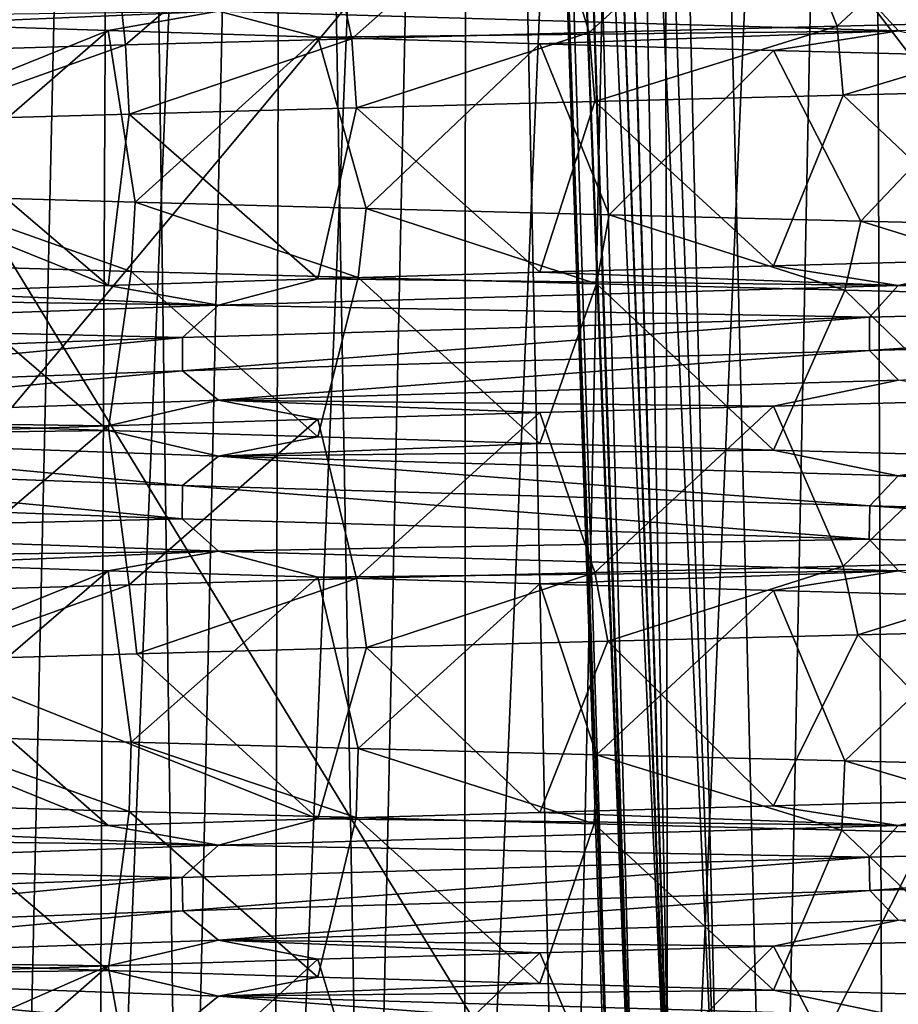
# Model space of a CAD drawing. Header units: millimetres. Extents: x -39 to 39, y -2 to 145.
# Tile 272 of 656: x -9.07 to -5.81, y 28.88 to 32.52. Entities that reach past the tile are written whole.
import ezdxf

# ---------------------------------------------------------------- set-up
doc = ezdxf.new("R2010")
doc.units = ezdxf.units.MM
doc.header["$LTSCALE"] = 65.185185
for name, color, linetype in [('460', 7, 'CONTINUOUS'), ('539', 7, 'CONTINUOUS'), ('555', 7, 'CONTINUOUS'), ('556', 7, 'CONTINUOUS'), ('557', 7, 'CONTINUOUS'), ('564', 7, 'CONTINUOUS'), ('576', 7, 'CONTINUOUS'), ('577', 7, 'CONTINUOUS'), ('628', 7, 'CONTINUOUS'), ('629', 7, 'CONTINUOUS'), ('630', 7, 'CONTINUOUS')]:
    doc.layers.add(name, color=color, linetype=linetype)

msp = doc.modelspace()

# ---------------------------------------------------------------- linework, layer by layer
at = {"layer": '460', "linetype": 'Continuous'}
for points in [[(-6.039, 32.4994, 12.8519), (-6.9574, 32.4762, 12.3788), (-6.937, 32.2203, 12.3902), (-6.039, 32.4994, 12.8519)], [(-6.0168, 32.2435, 12.8623), (-6.039, 32.4994, 12.8519), (-6.937, 32.2203, 12.3902), (-6.0168, 32.2435, 12.8623)], [(-5.0864, 32.5226, 13.2578), (-6.039, 32.4994, 12.8519), (-6.0168, 32.2435, 12.8623), (-5.0864, 32.5226, 13.2578)], [(-5.0631, 32.2668, 13.2667), (-5.0864, 32.5226, 13.2578), (-6.0168, 32.2435, 12.8623), (-5.0631, 32.2668, 13.2667)], [(-7.8375, 32.4531, 11.8412), (-8.6758, 32.43, 11.2415), (-8.6614, 32.174, 11.2526), (-7.8375, 32.4531, 11.8412)], [(-7.8194, 32.1972, 11.8531), (-7.8375, 32.4531, 11.8412), (-8.6614, 32.174, 11.2526), (-7.8194, 32.1972, 11.8531)], [(-6.9574, 32.4762, 12.3788), (-7.8375, 32.4531, 11.8412), (-7.8194, 32.1972, 11.8531), (-6.9574, 32.4762, 12.3788)], [(-6.937, 32.2203, 12.3902), (-6.9574, 32.4762, 12.3788), (-7.8194, 32.1972, 11.8531), (-6.937, 32.2203, 12.3902)], [(-8.6758, 32.43, 11.2415), (-9.4679, 32.4069, 10.583), (-9.4586, 32.1508, 10.5913), (-8.6758, 32.43, 11.2415)], [(-8.6614, 32.174, 11.2526), (-8.6758, 32.43, 11.2415), (-9.4586, 32.1508, 10.5913), (-8.6614, 32.174, 11.2526)], [(-9.4523, 31.6146, -10.5969), (-9.4465, 31.8709, -10.602), (-8.655, 31.5914, -11.2575), (-9.4523, 31.6146, -10.5969)], [(-9.4465, 31.8709, -10.602), (-8.6392, 31.8474, -11.2696), (-8.655, 31.5914, -11.2575), (-9.4465, 31.8709, -10.602)], [(-8.655, 31.5914, -11.2575), (-8.6392, 31.8474, -11.2696), (-7.8129, 31.5683, -11.8574), (-8.655, 31.5914, -11.2575)], [(-8.6392, 31.8474, -11.2696), (-7.7837, 31.8239, -11.8766), (-7.8129, 31.5683, -11.8574), (-8.6392, 31.8474, -11.2696)], [(-7.8129, 31.5683, -11.8574), (-7.7837, 31.8239, -11.8766), (-6.9306, 31.5451, -12.3938), (-7.8129, 31.5683, -11.8574)], [(-7.7837, 31.8239, -11.8766), (-6.8841, 31.8003, -12.4197), (-6.9306, 31.5451, -12.3938), (-7.7837, 31.8239, -11.8766)], [(-6.9306, 31.5451, -12.3938), (-6.8841, 31.8003, -12.4197), (-6.0105, 31.5219, -12.8652), (-6.9306, 31.5451, -12.3938)], [(-6.8841, 31.8003, -12.4197), (-5.9515, 31.7769, -12.8926), (-6.0105, 31.5219, -12.8652), (-6.8841, 31.8003, -12.4197)], [(-6.0105, 31.5219, -12.8652), (-5.9515, 31.7769, -12.8926), (-5.0571, 31.4987, -13.269), (-6.0105, 31.5219, -12.8652)], [(-5.9515, 31.7769, -12.8926), (-4.9914, 31.7535, -13.2938), (-5.0571, 31.4987, -13.269), (-5.9515, 31.7769, -12.8926)], [(-5.0631, 30.5232, 13.2667), (-6.0168, 30.4999, 12.8623), (-5.9626, 30.2449, 12.8875), (-5.0631, 30.5232, 13.2667)], [(-5.0101, 30.268, 13.2868), (-5.0631, 30.5232, 13.2667), (-5.9626, 30.2449, 12.8875), (-5.0101, 30.268, 13.2868)], [(-6.0168, 30.4999, 12.8623), (-6.937, 30.4767, 12.3902), (-6.8886, 30.2216, 12.4172), (-6.0168, 30.4999, 12.8623)], [(-5.9626, 30.2449, 12.8875), (-6.0168, 30.4999, 12.8623), (-6.8886, 30.2216, 12.4172), (-5.9626, 30.2449, 12.8875)], [(-7.8194, 30.4536, 11.8531), (-8.6614, 30.4304, 11.2526), (-8.6341, 30.1748, 11.2735), (-7.8194, 30.4536, 11.8531)], [(-7.7823, 30.1982, 11.8775), (-7.8194, 30.4536, 11.8531), (-8.6341, 30.1748, 11.2735), (-7.7823, 30.1982, 11.8775)], [(-6.937, 30.4767, 12.3902), (-7.8194, 30.4536, 11.8531), (-7.7823, 30.1982, 11.8775), (-6.937, 30.4767, 12.3902)], [(-6.8886, 30.2216, 12.4172), (-6.937, 30.4767, 12.3902), (-7.7823, 30.1982, 11.8775), (-6.8886, 30.2216, 12.4172)], [(-8.6614, 30.4304, 11.2526), (-9.4586, 30.4072, 10.5913), (-9.4397, 30.1513, 10.6081), (-8.6614, 30.4304, 11.2526)], [(-8.6341, 30.1748, 11.2735), (-8.6614, 30.4304, 11.2526), (-9.4397, 30.1513, 10.6081), (-8.6341, 30.1748, 11.2735)], [(-9.458, 29.6148, -10.5918), (-9.4523, 29.871, -10.5969), (-8.6617, 29.5916, -11.2524), (-9.458, 29.6148, -10.5918)], [(-9.4523, 29.871, -10.5969), (-8.655, 29.8478, -11.2575), (-8.6617, 29.5916, -11.2524), (-9.4523, 29.871, -10.5969)], [(-8.6617, 29.5916, -11.2524), (-8.655, 29.8478, -11.2575), (-7.8207, 29.5685, -11.8523), (-8.6617, 29.5916, -11.2524)], [(-8.655, 29.8478, -11.2575), (-7.8129, 29.8247, -11.8574), (-7.8207, 29.5685, -11.8523), (-8.655, 29.8478, -11.2575)], [(-7.8207, 29.5685, -11.8523), (-7.8129, 29.8247, -11.8574), (-6.9397, 29.5453, -12.3887), (-7.8207, 29.5685, -11.8523)], [(-7.8129, 29.8247, -11.8574), (-6.9306, 29.8015, -12.3938), (-6.9397, 29.5453, -12.3887), (-7.8129, 29.8247, -11.8574)], [(-6.9397, 29.5453, -12.3887), (-6.9306, 29.8015, -12.3938), (-6.0215, 29.5222, -12.8601), (-6.9397, 29.5453, -12.3887)], [(-6.9306, 29.8015, -12.3938), (-6.0105, 29.7783, -12.8652), (-6.0215, 29.5222, -12.8601), (-6.9306, 29.8015, -12.3938)], [(-6.0215, 29.5222, -12.8601), (-6.0105, 29.7783, -12.8652), (-5.0709, 29.499, -13.2637), (-6.0215, 29.5222, -12.8601)], [(-6.0105, 29.7783, -12.8652), (-5.0571, 29.7551, -13.269), (-5.0709, 29.499, -13.2637), (-6.0105, 29.7783, -12.8652)]]:
    msp.add_3dface(points, dxfattribs=at)
at = {"layer": '539', "linetype": 'Continuous'}
for points in [[(-5.806, 39.7155, -0.3316), (-5.8155, 39.7155), (-5.4321, 29, -0.3152), (-5.806, 39.7155, -0.3316)], [(-5.8155, 39.7155), (-5.806, 39.7155, 0.3316), (-5.4412, 29), (-5.8155, 39.7155)], [(-5.8155, 39.7155), (-5.4412, 29), (-5.4321, 29, -0.3152), (-5.8155, 39.7155)]]:
    msp.add_3dface(points, dxfattribs=at)
at = {"layer": '555', "linetype": 'Continuous'}
for points in [[(-2.6711, 35.5562, -2.6711), (-2.4067, 27.9826, -2.4067), (-6.6061, 33.4908, -2.599), (-2.6711, 35.5562, -2.6711)], [(-2.4067, 27.9826, -2.4067), (-6.4738, 27.9826, -2.4067), (-6.6061, 33.4908, -2.599), (-2.4067, 27.9826, -2.4067)]]:
    msp.add_3dface(points, dxfattribs=at)
at = {"layer": '556', "linetype": 'Continuous'}
for points in [[(-7.2602, 39.0726, -0.701), (-7.2166, 39.0726, -1.0592), (-6.8711, 27.9826, -0.7002), (-7.2602, 39.0726, -0.701)], [(-7.2602, 39.0726, -0.701), (-6.8711, 27.9826, -0.7002), (-7.0698, 33.5151, -0.6525), (-7.2602, 39.0726, -0.701)], [(-7.2166, 39.0726, 1.0592), (-7.2602, 39.0726, 0.701), (-6.8712, 27.9826, 0.6992), (-7.2166, 39.0726, 1.0592)], [(-6.8712, 27.9826, 0.6992), (-7.2602, 39.0726, 0.701), (-7.0698, 33.5151, 0.6525), (-6.8712, 27.9826, 0.6992)], [(-7.2166, 39.0726, -1.0592), (-7.1554, 39.0726, -1.4148), (-6.7914, 27.9826, -1.2563), (-7.2166, 39.0726, -1.0592)], [(-6.8711, 27.9826, -0.7002), (-7.2166, 39.0726, -1.0592), (-6.7914, 27.9826, -1.2563), (-6.8711, 27.9826, -0.7002)], [(-7.1554, 39.0726, 1.4148), (-7.2166, 39.0726, 1.0592), (-6.7874, 27.9826, 1.278), (-7.1554, 39.0726, 1.4148)], [(-6.7874, 27.9826, 1.278), (-7.2166, 39.0726, 1.0592), (-6.791, 27.9826, 1.2588), (-6.7874, 27.9826, 1.278)], [(-6.791, 27.9826, 1.2588), (-7.2166, 39.0726, 1.0592), (-6.8712, 27.9826, 0.6992), (-6.791, 27.9826, 1.2588)], [(-7.1554, 39.0726, -1.4148), (-7.0767, 39.0726, -1.7669), (-6.7872, 27.9826, -1.2792), (-7.1554, 39.0726, -1.4148)], [(-6.7914, 27.9826, -1.2563), (-7.1554, 39.0726, -1.4148), (-6.7872, 27.9826, -1.2792), (-6.7914, 27.9826, -1.2563)], [(-7.0767, 39.0726, 1.7669), (-7.1554, 39.0726, 1.4148), (-6.6514, 27.9826, 1.8604), (-7.0767, 39.0726, 1.7669)], [(-6.6514, 27.9826, 1.8604), (-7.1554, 39.0726, 1.4148), (-6.7874, 27.9826, 1.278), (-6.6514, 27.9826, 1.8604)], [(-7.0767, 39.0726, -1.7669), (-6.9806, 39.0726, -2.1147), (-6.6542, 27.9826, -1.8503), (-7.0767, 39.0726, -1.7669)], [(-6.7872, 27.9826, -1.2792), (-7.0767, 39.0726, -1.7669), (-6.6542, 27.9826, -1.8503), (-6.7872, 27.9826, -1.2792)], [(-6.9806, 39.0726, 2.1147), (-7.0767, 39.0726, 1.7669), (-6.6514, 27.9826, 1.8604), (-6.9806, 39.0726, 2.1147)], [(-6.9806, 39.0726, -2.1147), (-6.8675, 39.0726, -2.4573), (-6.6542, 27.9826, -1.8503), (-6.9806, 39.0726, -2.1147)], [(-6.8675, 39.0726, 2.4573), (-6.9806, 39.0726, 2.1147), (-6.4738, 27.9826, 2.4067), (-6.8675, 39.0726, 2.4573)], [(-6.4738, 27.9826, 2.4067), (-6.9806, 39.0726, 2.1147), (-6.6514, 27.9826, 1.8604), (-6.4738, 27.9826, 2.4067)], [(-6.8675, 39.0726, -2.4573), (-6.4738, 27.9826, -2.4067), (-6.6542, 27.9826, -1.8503), (-6.8675, 39.0726, -2.4573)], [(-6.4738, 27.9826, -2.4067), (-6.8675, 39.0726, -2.4573), (-6.6061, 33.4908, -2.599), (-6.4738, 27.9826, -2.4067)], [(-6.8675, 39.0726, 2.4573), (-6.4738, 27.9826, 2.4067), (-6.6061, 33.4908, 2.599), (-6.8675, 39.0726, 2.4573)], [(-7.0698, 33.5151, -0.6525), (-6.8711, 27.9826, -0.7002), (-6.8806, 27.9956, -0.6043), (-7.0698, 33.5151, -0.6525)], [(-6.8806, 27.9956, 0.6043), (-6.8712, 27.9826, 0.6992), (-7.0698, 33.5151, 0.6525), (-6.8806, 27.9956, 0.6043)]]:
    msp.add_3dface(points, dxfattribs=at)
at = {"layer": '557', "linetype": 'Continuous'}
for points in [[(-6.4738, 27.9826, 2.4067), (-2.6711, 35.5562, 2.6711), (-6.6061, 33.4908, 2.599), (-6.4738, 27.9826, 2.4067)], [(-2.6711, 35.5562, 2.6711), (-6.4738, 27.9826, 2.4067), (-2.4067, 27.9826, 2.4067), (-2.6711, 35.5562, 2.6711)]]:
    msp.add_3dface(points, dxfattribs=at)
at = {"layer": '564', "linetype": 'Continuous'}
for points in [[(-9.0866, 26, 7.419), (-9.3779, 26, 7.0471), (-8.7018, 43.2089, 7.4114), (-9.0866, 26, 7.419)], [(-8.7018, 43.2089, 7.4114), (-9.3779, 26, 7.0471), (-9.2679, 43.2089, 6.6899), (-8.7018, 43.2089, 7.4114)], [(-9.2679, 43.2089, -6.6899), (-9.0866, 26, -7.419), (-8.7018, 43.2089, -7.4114), (-9.2679, 43.2089, -6.6899)], [(-8.7805, 26, 7.7788), (-9.0866, 26, 7.419), (-8.7018, 43.2089, 7.4114), (-8.7805, 26, 7.7788)], [(-9.0866, 26, -7.419), (-8.7805, 26, -7.7788), (-8.7018, 43.2089, -7.4114), (-9.0866, 26, -7.419)], [(-8.4601, 26, 8.1261), (-8.7805, 26, 7.7788), (-8.0824, 43.2089, 8.0824), (-8.4601, 26, 8.1261)], [(-8.0824, 43.2089, 8.0824), (-8.7805, 26, 7.7788), (-8.7018, 43.2089, 7.4114), (-8.0824, 43.2089, 8.0824)], [(-8.7805, 26, -7.7788), (-8.4601, 26, -8.1261), (-8.7018, 43.2089, -7.4114), (-8.7805, 26, -7.7788)], [(-8.7018, 43.2089, -7.4114), (-8.4601, 26, -8.1261), (-8.0824, 43.2089, -8.0824), (-8.7018, 43.2089, -7.4114)], [(-8.1261, 26, 8.4601), (-8.4601, 26, 8.1261), (-8.0824, 43.2089, 8.0824), (-8.1261, 26, 8.4601)], [(-8.4601, 26, -8.1261), (-8.1261, 26, -8.4601), (-8.0824, 43.2089, -8.0824), (-8.4601, 26, -8.1261)], [(-7.7788, 26, 8.7805), (-8.1261, 26, 8.4601), (-7.4114, 43.2089, 8.7018), (-7.7788, 26, 8.7805)], [(-7.4114, 43.2089, 8.7018), (-8.1261, 26, 8.4601), (-8.0824, 43.2089, 8.0824), (-7.4114, 43.2089, 8.7018)], [(-8.1261, 26, -8.4601), (-7.7788, 26, -8.7805), (-8.0824, 43.2089, -8.0824), (-8.1261, 26, -8.4601)], [(-8.0824, 43.2089, -8.0824), (-7.7788, 26, -8.7805), (-7.4114, 43.2089, -8.7018), (-8.0824, 43.2089, -8.0824)], [(-7.419, 26, 9.0866), (-7.7788, 26, 8.7805), (-7.4114, 43.2089, 8.7018), (-7.419, 26, 9.0866)], [(-7.7788, 26, -8.7805), (-7.419, 26, -9.0866), (-7.4114, 43.2089, -8.7018), (-7.7788, 26, -8.7805)], [(-7.0471, 26, 9.3779), (-7.419, 26, 9.0866), (-6.6899, 43.2089, 9.2679), (-7.0471, 26, 9.3779)], [(-6.6899, 43.2089, 9.2679), (-7.419, 26, 9.0866), (-7.4114, 43.2089, 8.7018), (-6.6899, 43.2089, 9.2679)], [(-7.419, 26, -9.0866), (-7.0471, 26, -9.3779), (-7.4114, 43.2089, -8.7018), (-7.419, 26, -9.0866)], [(-7.4114, 43.2089, -8.7018), (-7.0471, 26, -9.3779), (-6.6899, 43.2089, -9.2679), (-7.4114, 43.2089, -8.7018)], [(-6.6637, 26, 9.6541), (-7.0471, 26, 9.3779), (-6.6899, 43.2089, 9.2679), (-6.6637, 26, 9.6541)], [(-7.0471, 26, -9.3779), (-6.6637, 26, -9.6541), (-6.6899, 43.2089, -9.2679), (-7.0471, 26, -9.3779)], [(-5.9253, 43.2089, 9.7745), (-6.6637, 26, 9.6541), (-6.6899, 43.2089, 9.2679), (-5.9253, 43.2089, 9.7745)], [(-6.6637, 26, -9.6541), (-6.2696, 26, -9.9146), (-6.6899, 43.2089, -9.2679), (-6.6637, 26, -9.6541)], [(-6.6899, 43.2089, -9.2679), (-6.2696, 26, -9.9146), (-5.9253, 43.2089, -9.7745), (-6.6899, 43.2089, -9.2679)], [(-6.2696, 26, 9.9146), (-6.6637, 26, 9.6541), (-5.9253, 43.2089, 9.7745), (-6.2696, 26, 9.9146)], [(-5.8653, 26, 10.159), (-6.2696, 26, 9.9146), (-5.9253, 43.2089, 9.7745), (-5.8653, 26, 10.159)], [(-6.2696, 26, -9.9146), (-5.8653, 26, -10.159), (-5.9253, 43.2089, -9.7745), (-6.2696, 26, -9.9146)], [(-5.1256, 43.2089, 10.2165), (-5.8653, 26, 10.159), (-5.9253, 43.2089, 9.7745), (-5.1256, 43.2089, 10.2165)], [(-5.8653, 26, -10.159), (-5.4515, 26, -10.3869), (-5.9253, 43.2089, -9.7745), (-5.8653, 26, -10.159)], [(-5.9253, 43.2089, -9.7745), (-5.4515, 26, -10.3869), (-5.1256, 43.2089, -10.2165), (-5.9253, 43.2089, -9.7745)], [(-5.4515, 26, 10.3869), (-5.8653, 26, 10.159), (-5.1256, 43.2089, 10.2165), (-5.4515, 26, 10.3869)]]:
    msp.add_3dface(points, dxfattribs=at)
at = {"layer": '576', "linetype": 'Continuous'}
for points in [[(-11.543, 35.6288, 0.6709), (-11.6801, 27.9956, 0.6043), (-7.0698, 33.5151, 0.6525), (-11.543, 35.6288, 0.6709)], [(-11.6801, 27.9956, 0.6043), (-6.8806, 27.9956, 0.6043), (-7.0698, 33.5151, 0.6525), (-11.6801, 27.9956, 0.6043)]]:
    msp.add_3dface(points, dxfattribs=at)
at = {"layer": '577', "linetype": 'Continuous'}
for points in [[(-11.6801, 27.9956, -0.6043), (-11.543, 35.6288, -0.6709), (-6.8806, 27.9956, -0.6043), (-11.6801, 27.9956, -0.6043)], [(-11.543, 35.6288, -0.6709), (-7.0698, 33.5151, -0.6525), (-6.8806, 27.9956, -0.6043), (-11.543, 35.6288, -0.6709)]]:
    msp.add_3dface(points, dxfattribs=at)
at = {"layer": '628', "linetype": 'Continuous'}
for points in [[(-6.0168, 32.2435, 12.8623), (-6.937, 32.2203, 12.3902), (-6.2749, 31.6123, 11.5449), (-6.0168, 32.2435, 12.8623)], [(-5.3731, 31.6367, 11.9912), (-6.0168, 32.2435, 12.8623), (-6.2749, 31.6123, 11.5449), (-5.3731, 31.6367, 11.9912)], [(-5.0631, 32.2668, 13.2667), (-6.0168, 32.2435, 12.8623), (-5.3731, 31.6367, 11.9912), (-5.0631, 32.2668, 13.2667)], [(-7.8194, 32.1972, 11.8531), (-8.6614, 32.174, 11.2526), (-7.963, 31.5636, 10.4523), (-7.8194, 32.1972, 11.8531)], [(-7.1399, 31.588, 11.0309), (-7.8194, 32.1972, 11.8531), (-7.963, 31.5636, 10.4523), (-7.1399, 31.588, 11.0309)], [(-6.937, 32.2203, 12.3902), (-7.8194, 32.1972, 11.8531), (-7.1399, 31.588, 11.0309), (-6.937, 32.2203, 12.3902)], [(-6.2749, 31.6123, 11.5449), (-6.937, 32.2203, 12.3902), (-7.1399, 31.588, 11.0309), (-6.2749, 31.6123, 11.5449)], [(-8.6614, 32.174, 11.2526), (-9.4586, 32.1508, 10.5913), (-8.7395, 31.5392, 9.8123), (-8.6614, 32.174, 11.2526)], [(-7.963, 31.5636, 10.4523), (-8.6614, 32.174, 11.2526), (-8.7395, 31.5392, 9.8123), (-7.963, 31.5636, 10.4523)], [(-9.4586, 32.1508, 10.5913), (-10.2046, 32.1276, 9.8745), (-8.7395, 31.5392, 9.8123), (-9.4586, 32.1508, 10.5913)], [(-8.7395, 31.5392, 9.8123), (-10.2046, 32.1276, 9.8745), (-9.4647, 31.5148, 9.1148), (-8.7395, 31.5392, 9.8123)], [(-9.4647, 31.0268, -9.1148), (-9.4523, 31.6146, -10.5969), (-8.7395, 31.0024, -9.8123), (-9.4647, 31.0268, -9.1148)], [(-9.4523, 31.6146, -10.5969), (-8.655, 31.5914, -11.2575), (-8.7395, 31.0024, -9.8123), (-9.4523, 31.6146, -10.5969)], [(-8.7395, 31.0024, -9.8123), (-8.655, 31.5914, -11.2575), (-7.963, 30.978, -10.4523), (-8.7395, 31.0024, -9.8123)], [(-8.655, 31.5914, -11.2575), (-7.8129, 31.5683, -11.8574), (-7.963, 30.978, -10.4523), (-8.655, 31.5914, -11.2575)], [(-7.963, 30.978, -10.4523), (-7.8129, 31.5683, -11.8574), (-7.1399, 30.9537, -11.0309), (-7.963, 30.978, -10.4523)], [(-7.8129, 31.5683, -11.8574), (-6.9306, 31.5451, -12.3938), (-7.1399, 30.9537, -11.0309), (-7.8129, 31.5683, -11.8574)], [(-7.1399, 30.9537, -11.0309), (-6.9306, 31.5451, -12.3938), (-6.2749, 30.9293, -11.5449), (-7.1399, 30.9537, -11.0309)], [(-6.9306, 31.5451, -12.3938), (-6.0105, 31.5219, -12.8652), (-6.2749, 30.9293, -11.5449), (-6.9306, 31.5451, -12.3938)], [(-6.2749, 30.9293, -11.5449), (-6.0105, 31.5219, -12.8652), (-5.3731, 30.9049, -11.9912), (-6.2749, 30.9293, -11.5449)], [(-6.0105, 31.5219, -12.8652), (-5.0571, 31.4987, -13.269), (-5.3731, 30.9049, -11.9912), (-6.0105, 31.5219, -12.8652)], [(-5.0101, 30.268, 13.2868), (-5.9626, 30.2449, 12.8875), (-5.3731, 29.6367, 11.9912), (-5.0101, 30.268, 13.2868)], [(-5.9626, 30.2449, 12.8875), (-6.8886, 30.2216, 12.4172), (-6.2749, 29.6123, 11.5449), (-5.9626, 30.2449, 12.8875)], [(-5.3731, 29.6367, 11.9912), (-5.9626, 30.2449, 12.8875), (-6.2749, 29.6123, 11.5449), (-5.3731, 29.6367, 11.9912)], [(-7.7823, 30.1982, 11.8775), (-8.6341, 30.1748, 11.2735), (-7.963, 29.5636, 10.4523), (-7.7823, 30.1982, 11.8775)], [(-7.1399, 29.588, 11.0309), (-7.7823, 30.1982, 11.8775), (-7.963, 29.5636, 10.4523), (-7.1399, 29.588, 11.0309)], [(-6.8886, 30.2216, 12.4172), (-7.7823, 30.1982, 11.8775), (-7.1399, 29.588, 11.0309), (-6.8886, 30.2216, 12.4172)], [(-6.2749, 29.6123, 11.5449), (-6.8886, 30.2216, 12.4172), (-7.1399, 29.588, 11.0309), (-6.2749, 29.6123, 11.5449)], [(-8.6341, 30.1748, 11.2735), (-9.4397, 30.1513, 10.6081), (-7.963, 29.5636, 10.4523), (-8.6341, 30.1748, 11.2735)], [(-9.4397, 30.1513, 10.6081), (-10.1912, 30.128, 9.8883), (-8.7395, 29.5392, 9.8123), (-9.4397, 30.1513, 10.6081)], [(-8.7395, 29.5392, 9.8123), (-10.1912, 30.128, 9.8883), (-9.4647, 29.5148, 9.1148), (-8.7395, 29.5392, 9.8123)], [(-7.963, 29.5636, 10.4523), (-9.4397, 30.1513, 10.6081), (-8.7395, 29.5392, 9.8123), (-7.963, 29.5636, 10.4523)], [(-9.4647, 29.0268, -9.1148), (-9.458, 29.6148, -10.5918), (-8.7395, 29.0024, -9.8123), (-9.4647, 29.0268, -9.1148)], [(-9.458, 29.6148, -10.5918), (-8.6617, 29.5916, -11.2524), (-8.7395, 29.0024, -9.8123), (-9.458, 29.6148, -10.5918)], [(-8.7395, 29.0024, -9.8123), (-8.6617, 29.5916, -11.2524), (-7.963, 28.978, -10.4523), (-8.7395, 29.0024, -9.8123)], [(-8.6617, 29.5916, -11.2524), (-7.8207, 29.5685, -11.8523), (-7.963, 28.978, -10.4523), (-8.6617, 29.5916, -11.2524)], [(-7.963, 28.978, -10.4523), (-7.8207, 29.5685, -11.8523), (-7.1399, 28.9537, -11.0309), (-7.963, 28.978, -10.4523)], [(-7.8207, 29.5685, -11.8523), (-6.9397, 29.5453, -12.3887), (-7.1399, 28.9537, -11.0309), (-7.8207, 29.5685, -11.8523)], [(-7.1399, 28.9537, -11.0309), (-6.9397, 29.5453, -12.3887), (-6.2749, 28.9293, -11.5449), (-7.1399, 28.9537, -11.0309)], [(-6.9397, 29.5453, -12.3887), (-6.0215, 29.5222, -12.8601), (-6.2749, 28.9293, -11.5449), (-6.9397, 29.5453, -12.3887)], [(-6.2749, 28.9293, -11.5449), (-6.0215, 29.5222, -12.8601), (-5.3731, 28.9049, -11.9912), (-6.2749, 28.9293, -11.5449)], [(-6.0215, 29.5222, -12.8601), (-5.0709, 29.499, -13.2637), (-5.3731, 28.9049, -11.9912), (-6.0215, 29.5222, -12.8601)]]:
    msp.add_3dface(points, dxfattribs=at)
at = {"layer": '629', "linetype": 'Continuous'}
for points in [[(-5.812, 32.482, -11.6824), (-8.3305, 32.5555, -10.0429), (-5.9185, 32.5994, -11.5712), (-5.812, 32.482, -11.6824)], [(-3.0437, 32.5242, -12.6355), (-5.812, 32.482, -11.6824), (-5.9185, 32.5994, -11.5712), (-3.0437, 32.5242, -12.6355)], [(-10.1344, 32.5316, -8.3639), (-8.3305, 32.5555, -10.0429), (-9.4647, 32.5072, -9.1148), (-10.1344, 32.5316, -8.3639)], [(-9.4647, 32.5072, -9.1148), (-8.3305, 32.5555, -10.0429), (-8.7395, 32.4828, -9.8123), (-9.4647, 32.5072, -9.1148)], [(-8.7395, 32.4828, -9.8123), (-8.3305, 32.5555, -10.0429), (-7.963, 32.4584, -10.4523), (-8.7395, 32.4828, -9.8123)], [(-8.3305, 32.5555, -10.0429), (-5.812, 32.482, -11.6824), (-7.963, 32.4584, -10.4523), (-8.3305, 32.5555, -10.0429)], [(-7.963, 32.4584, -10.4523), (-5.812, 32.482, -11.6824), (-7.1399, 32.434, -11.0309), (-7.963, 32.4584, -10.4523)], [(-7.1399, 32.434, -11.0309), (-5.812, 32.482, -11.6824), (-6.2749, 32.4097, -11.5449), (-7.1399, 32.434, -11.0309)], [(-6.2749, 32.4097, -11.5449), (-5.812, 32.482, -11.6824), (-5.3731, 32.3853, -11.9912), (-6.2749, 32.4097, -11.5449)], [(-5.3731, 31.6367, 11.9912), (-6.2749, 31.6123, 11.5449), (-5.8124, 31.5396, 11.6819), (-5.3731, 31.6367, 11.9912)], [(-2.9854, 31.6131, 12.7019), (-5.3731, 31.6367, 11.9912), (-5.8124, 31.5396, 11.6819), (-2.9854, 31.6131, 12.7019)], [(-7.1399, 31.588, 11.0309), (-7.963, 31.5636, 10.4523), (-5.8124, 31.5396, 11.6819), (-7.1399, 31.588, 11.0309)], [(-6.2749, 31.6123, 11.5449), (-7.1399, 31.588, 11.0309), (-5.8124, 31.5396, 11.6819), (-6.2749, 31.6123, 11.5449)], [(-2.9854, 31.6131, 12.7019), (-5.8124, 31.5396, 11.6819), (-3.0445, 31.4974, 12.6353), (-2.9854, 31.6131, 12.7019)], [(-7.963, 31.5636, 10.4523), (-8.7395, 31.5392, 9.8123), (-8.331, 31.4662, 10.0421), (-7.963, 31.5636, 10.4523)], [(-5.8124, 31.5396, 11.6819), (-7.963, 31.5636, 10.4523), (-8.331, 31.4662, 10.0421), (-5.8124, 31.5396, 11.6819)], [(-9.4647, 31.5148, 9.1148), (-10.1344, 31.4904, 8.3639), (-8.331, 31.4662, 10.0421), (-9.4647, 31.5148, 9.1148)], [(-8.7395, 31.5392, 9.8123), (-9.4647, 31.5148, 9.1148), (-8.331, 31.4662, 10.0421), (-8.7395, 31.5392, 9.8123)], [(-5.8124, 31.5396, 11.6819), (-8.331, 31.4662, 10.0421), (-5.9192, 31.4222, 11.5707), (-5.8124, 31.5396, 11.6819)], [(-3.0445, 31.4974, 12.6353), (-5.8124, 31.5396, 11.6819), (-5.9192, 31.4222, 11.5707), (-3.0445, 31.4974, 12.6353)], [(-8.331, 31.4662, 10.0421), (-10.1344, 31.4904, 8.3639), (-10.4077, 31.3927, 7.8696), (-8.331, 31.4662, 10.0421)], [(-3.0445, 31.4974, 12.6353), (-5.9192, 31.4222, 11.5707), (-5.9187, 31.2984, 11.5711), (-3.0445, 31.4974, 12.6353)], [(-3.0437, 31.3737, 12.6355), (-3.0445, 31.4974, 12.6353), (-5.9187, 31.2984, 11.5711), (-3.0437, 31.3737, 12.6355)], [(-8.331, 31.4662, 10.0421), (-10.4077, 31.3927, 7.8696), (-8.4647, 31.3469, 9.8624), (-8.331, 31.4662, 10.0421)], [(-5.9192, 31.4222, 11.5707), (-8.331, 31.4662, 10.0421), (-8.4647, 31.3469, 9.8624), (-5.9192, 31.4222, 11.5707)], [(-5.9192, 31.4222, 11.5707), (-8.4647, 31.3469, 9.8624), (-8.4643, 31.2232, 9.8629), (-5.9192, 31.4222, 11.5707)], [(-5.9187, 31.2984, 11.5711), (-5.9192, 31.4222, 11.5707), (-8.4643, 31.2232, 9.8629), (-5.9187, 31.2984, 11.5711)], [(-8.4647, 31.3469, 9.8624), (-10.4077, 31.3927, 7.8696), (-10.5392, 31.2717, 7.6055), (-8.4647, 31.3469, 9.8624)], [(-3.0437, 31.3737, 12.6355), (-5.9187, 31.2984, 11.5711), (-5.8119, 31.1881, 11.6824), (-3.0437, 31.3737, 12.6355)], [(-8.4647, 31.3469, 9.8624), (-10.5392, 31.2717, 7.6055), (-10.539, 31.1479, 7.6059), (-8.4647, 31.3469, 9.8624)], [(-8.4643, 31.2232, 9.8629), (-8.4647, 31.3469, 9.8624), (-10.539, 31.1479, 7.6059), (-8.4643, 31.2232, 9.8629)], [(-5.9187, 31.2984, 11.5711), (-8.4643, 31.2232, 9.8629), (-8.3304, 31.1147, 10.043), (-5.9187, 31.2984, 11.5711)], [(-5.8119, 31.1881, 11.6824), (-5.9187, 31.2984, 11.5711), (-8.3304, 31.1147, 10.043), (-5.8119, 31.1881, 11.6824)], [(-8.4643, 31.2232, 9.8629), (-10.539, 31.1479, 7.6059), (-10.4071, 31.0412, 7.8708), (-8.4643, 31.2232, 9.8629)], [(-8.3304, 31.1147, 10.043), (-8.4643, 31.2232, 9.8629), (-10.4071, 31.0412, 7.8708), (-8.3304, 31.1147, 10.043)], [(-5.8119, 31.1881, 11.6824), (-8.3304, 31.1147, 10.043), (-6.2749, 31.0927, 11.5449), (-5.8119, 31.1881, 11.6824)], [(-5.3731, 31.1171, 11.9912), (-5.8119, 31.1881, 11.6824), (-6.2749, 31.0927, 11.5449), (-5.3731, 31.1171, 11.9912)], [(-8.3304, 31.1147, 10.043), (-10.4071, 31.0412, 7.8708), (-8.7395, 31.0196, 9.8123), (-8.3304, 31.1147, 10.043)], [(-7.963, 31.044, 10.4523), (-8.3304, 31.1147, 10.043), (-8.7395, 31.0196, 9.8123), (-7.963, 31.044, 10.4523)], [(-6.2749, 31.0927, 11.5449), (-8.3304, 31.1147, 10.043), (-7.1399, 31.0683, 11.0309), (-6.2749, 31.0927, 11.5449)], [(-7.1399, 31.0683, 11.0309), (-8.3304, 31.1147, 10.043), (-7.963, 31.044, 10.4523), (-7.1399, 31.0683, 11.0309)], [(-8.7395, 31.0196, 9.8123), (-10.4071, 31.0412, 7.8708), (-9.4647, 30.9952, 9.1148), (-8.7395, 31.0196, 9.8123)], [(-9.4647, 31.0268, -9.1148), (-8.7395, 31.0024, -9.8123), (-10.4078, 30.9805, -7.8695), (-9.4647, 31.0268, -9.1148)], [(-8.7395, 31.0024, -9.8123), (-8.3311, 30.9071, -10.0421), (-10.4078, 30.9805, -7.8695), (-8.7395, 31.0024, -9.8123)], [(-8.7395, 31.0024, -9.8123), (-7.963, 30.978, -10.4523), (-8.3311, 30.9071, -10.0421), (-8.7395, 31.0024, -9.8123)], [(-8.4638, 30.7984, -9.8632), (-10.5386, 30.8737, -7.6063), (-10.4078, 30.9805, -7.8695), (-8.4638, 30.7984, -9.8632)], [(-8.3311, 30.9071, -10.0421), (-8.4638, 30.7984, -9.8632), (-10.4078, 30.9805, -7.8695), (-8.3311, 30.9071, -10.0421)], [(-7.963, 30.978, -10.4523), (-7.1399, 30.9537, -11.0309), (-8.3311, 30.9071, -10.0421), (-7.963, 30.978, -10.4523)], [(-7.1399, 30.9537, -11.0309), (-6.2749, 30.9293, -11.5449), (-8.3311, 30.9071, -10.0421), (-7.1399, 30.9537, -11.0309)], [(-6.2749, 30.9293, -11.5449), (-5.8125, 30.8336, -11.6819), (-8.3311, 30.9071, -10.0421), (-6.2749, 30.9293, -11.5449)], [(-6.2749, 30.9293, -11.5449), (-5.3731, 30.9049, -11.9912), (-5.8125, 30.8336, -11.6819), (-6.2749, 30.9293, -11.5449)], [(-5.9181, 30.7232, -11.5713), (-8.4638, 30.7984, -9.8632), (-8.3311, 30.9071, -10.0421), (-5.9181, 30.7232, -11.5713)], [(-5.8125, 30.8336, -11.6819), (-5.9181, 30.7232, -11.5713), (-8.3311, 30.9071, -10.0421), (-5.8125, 30.8336, -11.6819)], [(-5.3731, 30.9049, -11.9912), (-4.4398, 30.8805, -12.3672), (-5.8125, 30.8336, -11.6819), (-5.3731, 30.9049, -11.9912)], [(-8.4654, 30.6747, -9.862), (-10.5398, 30.75, -7.6048), (-10.5386, 30.8737, -7.6063), (-8.4654, 30.6747, -9.862)], [(-8.4638, 30.7984, -9.8632), (-8.4654, 30.6747, -9.862), (-10.5386, 30.8737, -7.6063), (-8.4638, 30.7984, -9.8632)], [(-4.4398, 30.8805, -12.3672), (-3.4805, 30.8561, -12.6707), (-5.8125, 30.8336, -11.6819), (-4.4398, 30.8805, -12.3672)], [(-3.4805, 30.8561, -12.6707), (-2.9854, 30.7601, -12.7019), (-5.8125, 30.8336, -11.6819), (-3.4805, 30.8561, -12.6707)], [(-3.0431, 30.6479, -12.6356), (-5.9181, 30.7232, -11.5713), (-5.8125, 30.8336, -11.6819), (-3.0431, 30.6479, -12.6356)], [(-2.9854, 30.7601, -12.7019), (-3.0431, 30.6479, -12.6356), (-5.8125, 30.8336, -11.6819), (-2.9854, 30.7601, -12.7019)], [(-5.92, 30.5995, -11.5704), (-8.4654, 30.6747, -9.862), (-8.4638, 30.7984, -9.8632), (-5.92, 30.5995, -11.5704)], [(-5.9181, 30.7232, -11.5713), (-5.92, 30.5995, -11.5704), (-8.4638, 30.7984, -9.8632), (-5.9181, 30.7232, -11.5713)], [(-8.4654, 30.6747, -9.862), (-10.4072, 30.629, -7.8707), (-10.5398, 30.75, -7.6048), (-8.4654, 30.6747, -9.862)], [(-3.0453, 30.5242, -12.6352), (-5.92, 30.5995, -11.5704), (-5.9181, 30.7232, -11.5713), (-3.0453, 30.5242, -12.6352)], [(-3.0431, 30.6479, -12.6356), (-3.0453, 30.5242, -12.6352), (-5.9181, 30.7232, -11.5713), (-3.0431, 30.6479, -12.6356)], [(-8.3305, 30.5555, -10.0429), (-10.4072, 30.629, -7.8707), (-8.4654, 30.6747, -9.862), (-8.3305, 30.5555, -10.0429)], [(-5.92, 30.5995, -11.5704), (-8.3305, 30.5555, -10.0429), (-8.4654, 30.6747, -9.862), (-5.92, 30.5995, -11.5704)], [(-10.4072, 30.629, -7.8707), (-8.3305, 30.5555, -10.0429), (-10.1344, 30.5316, -8.3639), (-10.4072, 30.629, -7.8707)], [(-5.8119, 30.482, -11.6824), (-8.3305, 30.5555, -10.0429), (-5.92, 30.5995, -11.5704), (-5.8119, 30.482, -11.6824)], [(-3.0453, 30.5242, -12.6352), (-5.8119, 30.482, -11.6824), (-5.92, 30.5995, -11.5704), (-3.0453, 30.5242, -12.6352)], [(-10.1344, 30.5316, -8.3639), (-8.3305, 30.5555, -10.0429), (-9.4647, 30.5072, -9.1148), (-10.1344, 30.5316, -8.3639)], [(-9.4647, 30.5072, -9.1148), (-8.3305, 30.5555, -10.0429), (-8.7395, 30.4828, -9.8123), (-9.4647, 30.5072, -9.1148)], [(-8.7395, 30.4828, -9.8123), (-8.3305, 30.5555, -10.0429), (-7.963, 30.4584, -10.4523), (-8.7395, 30.4828, -9.8123)], [(-8.3305, 30.5555, -10.0429), (-5.8119, 30.482, -11.6824), (-7.963, 30.4584, -10.4523), (-8.3305, 30.5555, -10.0429)], [(-7.963, 30.4584, -10.4523), (-5.8119, 30.482, -11.6824), (-7.1399, 30.434, -11.0309), (-7.963, 30.4584, -10.4523)], [(-7.1399, 30.434, -11.0309), (-5.8119, 30.482, -11.6824), (-6.2749, 30.4097, -11.5449), (-7.1399, 30.434, -11.0309)], [(-6.2749, 30.4097, -11.5449), (-5.8119, 30.482, -11.6824), (-5.3731, 30.3853, -11.9912), (-6.2749, 30.4097, -11.5449)], [(-6.2749, 29.6123, 11.5449), (-7.1399, 29.588, 11.0309), (-5.8124, 29.5396, 11.6819), (-6.2749, 29.6123, 11.5449)], [(-5.3731, 29.6367, 11.9912), (-6.2749, 29.6123, 11.5449), (-5.8124, 29.5396, 11.6819), (-5.3731, 29.6367, 11.9912)], [(-2.9854, 29.6131, 12.7019), (-5.3731, 29.6367, 11.9912), (-5.8124, 29.5396, 11.6819), (-2.9854, 29.6131, 12.7019)], [(-2.9854, 29.6131, 12.7019), (-5.8124, 29.5396, 11.6819), (-3.0454, 29.4974, 12.635), (-2.9854, 29.6131, 12.7019)], [(-7.1399, 29.588, 11.0309), (-7.963, 29.5636, 10.4523), (-5.8124, 29.5396, 11.6819), (-7.1399, 29.588, 11.0309)], [(-8.7395, 29.5392, 9.8123), (-9.4647, 29.5148, 9.1148), (-8.3311, 29.4662, 10.0421), (-8.7395, 29.5392, 9.8123)], [(-7.963, 29.5636, 10.4523), (-8.7395, 29.5392, 9.8123), (-8.3311, 29.4662, 10.0421), (-7.963, 29.5636, 10.4523)], [(-5.8124, 29.5396, 11.6819), (-7.963, 29.5636, 10.4523), (-8.3311, 29.4662, 10.0421), (-5.8124, 29.5396, 11.6819)], [(-5.8124, 29.5396, 11.6819), (-8.3311, 29.4662, 10.0421), (-5.9202, 29.4222, 11.5702), (-5.8124, 29.5396, 11.6819)], [(-3.0454, 29.4974, 12.635), (-5.8124, 29.5396, 11.6819), (-5.9202, 29.4222, 11.5702), (-3.0454, 29.4974, 12.635)], [(-9.4647, 29.5148, 9.1148), (-10.1344, 29.4904, 8.3639), (-8.3311, 29.4662, 10.0421), (-9.4647, 29.5148, 9.1148)], [(-8.3311, 29.4662, 10.0421), (-10.1344, 29.4904, 8.3639), (-10.4077, 29.3927, 7.8696), (-8.3311, 29.4662, 10.0421)], [(-8.3311, 29.4662, 10.0421), (-10.4077, 29.3927, 7.8696), (-8.4656, 29.3469, 9.8616), (-8.3311, 29.4662, 10.0421)], [(-5.9202, 29.4222, 11.5702), (-8.3311, 29.4662, 10.0421), (-8.4656, 29.3469, 9.8616), (-5.9202, 29.4222, 11.5702)], [(-3.0454, 29.4974, 12.635), (-5.9202, 29.4222, 11.5702), (-5.9178, 29.2985, 11.5715), (-3.0454, 29.4974, 12.635)], [(-3.0429, 29.3737, 12.6357), (-3.0454, 29.4974, 12.635), (-5.9178, 29.2985, 11.5715), (-3.0429, 29.3737, 12.6357)], [(-8.4656, 29.3469, 9.8616), (-10.4077, 29.3927, 7.8696), (-10.54, 29.2716, 7.6044), (-8.4656, 29.3469, 9.8616)], [(-5.9202, 29.4222, 11.5702), (-8.4656, 29.3469, 9.8616), (-8.4635, 29.2232, 9.8636), (-5.9202, 29.4222, 11.5702)], [(-5.9178, 29.2985, 11.5715), (-5.9202, 29.4222, 11.5702), (-8.4635, 29.2232, 9.8636), (-5.9178, 29.2985, 11.5715)], [(-3.0429, 29.3737, 12.6357), (-5.9178, 29.2985, 11.5715), (-5.8121, 29.1881, 11.6823), (-3.0429, 29.3737, 12.6357)], [(-8.4656, 29.3469, 9.8616), (-10.54, 29.2716, 7.6044), (-10.5383, 29.1479, 7.6069), (-8.4656, 29.3469, 9.8616)], [(-8.4635, 29.2232, 9.8636), (-8.4656, 29.3469, 9.8616), (-10.5383, 29.1479, 7.6069), (-8.4635, 29.2232, 9.8636)], [(-5.9178, 29.2985, 11.5715), (-8.4635, 29.2232, 9.8636), (-8.3306, 29.1147, 10.0428), (-5.9178, 29.2985, 11.5715)], [(-5.8121, 29.1881, 11.6823), (-5.9178, 29.2985, 11.5715), (-8.3306, 29.1147, 10.0428), (-5.8121, 29.1881, 11.6823)], [(-8.4635, 29.2232, 9.8636), (-10.5383, 29.1479, 7.6069), (-10.4073, 29.0412, 7.8706), (-8.4635, 29.2232, 9.8636)], [(-8.3306, 29.1147, 10.0428), (-8.4635, 29.2232, 9.8636), (-10.4073, 29.0412, 7.8706), (-8.3306, 29.1147, 10.0428)], [(-5.8121, 29.1881, 11.6823), (-8.3306, 29.1147, 10.0428), (-6.2749, 29.0927, 11.5449), (-5.8121, 29.1881, 11.6823)], [(-5.3731, 29.1171, 11.9912), (-5.8121, 29.1881, 11.6823), (-6.2749, 29.0927, 11.5449), (-5.3731, 29.1171, 11.9912)], [(-8.3306, 29.1147, 10.0428), (-10.4073, 29.0412, 7.8706), (-8.7395, 29.0196, 9.8123), (-8.3306, 29.1147, 10.0428)], [(-7.963, 29.044, 10.4523), (-8.3306, 29.1147, 10.0428), (-8.7395, 29.0196, 9.8123), (-7.963, 29.044, 10.4523)], [(-6.2749, 29.0927, 11.5449), (-8.3306, 29.1147, 10.0428), (-7.1399, 29.0683, 11.0309), (-6.2749, 29.0927, 11.5449)], [(-7.1399, 29.0683, 11.0309), (-8.3306, 29.1147, 10.0428), (-7.963, 29.044, 10.4523), (-7.1399, 29.0683, 11.0309)], [(-9.4647, 29.0268, -9.1148), (-8.7395, 29.0024, -9.8123), (-10.4078, 28.9805, -7.8695), (-9.4647, 29.0268, -9.1148)], [(-8.7395, 29.0196, 9.8123), (-10.4073, 29.0412, 7.8706), (-9.4647, 28.9952, 9.1148), (-8.7395, 29.0196, 9.8123)], [(-8.7395, 29.0024, -9.8123), (-8.3311, 28.9071, -10.0421), (-10.4078, 28.9805, -7.8695), (-8.7395, 29.0024, -9.8123)], [(-8.7395, 29.0024, -9.8123), (-7.963, 28.978, -10.4523), (-8.3311, 28.9071, -10.0421), (-8.7395, 29.0024, -9.8123)], [(-8.4641, 28.7985, -9.8629), (-10.5388, 28.8737, -7.6061), (-10.4078, 28.9805, -7.8695), (-8.4641, 28.7985, -9.8629)], [(-8.3311, 28.9071, -10.0421), (-8.4641, 28.7985, -9.8629), (-10.4078, 28.9805, -7.8695), (-8.3311, 28.9071, -10.0421)], [(-7.963, 28.978, -10.4523), (-7.1399, 28.9537, -11.0309), (-8.3311, 28.9071, -10.0421), (-7.963, 28.978, -10.4523)], [(-7.1399, 28.9537, -11.0309), (-6.2749, 28.9293, -11.5449), (-8.3311, 28.9071, -10.0421), (-7.1399, 28.9537, -11.0309)], [(-6.2749, 28.9293, -11.5449), (-5.8125, 28.8336, -11.6819), (-8.3311, 28.9071, -10.0421), (-6.2749, 28.9293, -11.5449)], [(-6.2749, 28.9293, -11.5449), (-5.3731, 28.9049, -11.9912), (-5.8125, 28.8336, -11.6819), (-6.2749, 28.9293, -11.5449)], [(-5.9186, 28.7232, -11.571), (-8.4641, 28.7985, -9.8629), (-8.3311, 28.9071, -10.0421), (-5.9186, 28.7232, -11.571)], [(-5.8125, 28.8336, -11.6819), (-5.9186, 28.7232, -11.571), (-8.3311, 28.9071, -10.0421), (-5.8125, 28.8336, -11.6819)], [(-5.3731, 28.9049, -11.9912), (-4.4398, 28.8805, -12.3672), (-5.8125, 28.8336, -11.6819), (-5.3731, 28.9049, -11.9912)], [(-4.4398, 28.8805, -12.3672), (-3.4805, 28.8561, -12.6707), (-5.8125, 28.8336, -11.6819), (-4.4398, 28.8805, -12.3672)]]:
    msp.add_3dface(points, dxfattribs=at)
at = {"layer": '630', "linetype": 'Continuous'}
for points in [[(-6.039, 32.4994, 12.8519), (-5.3731, 33.1171, 11.9912), (-6.2749, 33.0927, 11.5449), (-6.039, 32.4994, 12.8519)], [(-6.039, 32.4994, 12.8519), (-5.0864, 32.5226, 13.2578), (-5.3731, 33.1171, 11.9912), (-6.039, 32.4994, 12.8519)], [(-6.9574, 32.4762, 12.3788), (-6.2749, 33.0927, 11.5449), (-7.1399, 33.0683, 11.0309), (-6.9574, 32.4762, 12.3788)], [(-6.9574, 32.4762, 12.3788), (-6.039, 32.4994, 12.8519), (-6.2749, 33.0927, 11.5449), (-6.9574, 32.4762, 12.3788)], [(-8.6758, 32.43, 11.2415), (-7.963, 33.044, 10.4523), (-8.7395, 33.0196, 9.8123), (-8.6758, 32.43, 11.2415)], [(-8.6758, 32.43, 11.2415), (-7.8375, 32.4531, 11.8412), (-7.963, 33.044, 10.4523), (-8.6758, 32.43, 11.2415)], [(-7.8375, 32.4531, 11.8412), (-7.1399, 33.0683, 11.0309), (-7.963, 33.044, 10.4523), (-7.8375, 32.4531, 11.8412)], [(-7.8375, 32.4531, 11.8412), (-6.9574, 32.4762, 12.3788), (-7.1399, 33.0683, 11.0309), (-7.8375, 32.4531, 11.8412)], [(-9.4679, 32.4069, 10.583), (-8.6758, 32.43, 11.2415), (-8.7395, 33.0196, 9.8123), (-9.4679, 32.4069, 10.583)], [(-9.4679, 32.4069, 10.583), (-8.7395, 33.0196, 9.8123), (-9.4647, 32.9952, 9.1148), (-9.4679, 32.4069, 10.583)], [(-10.1985, 31.8942, -9.8809), (-9.4647, 32.5072, -9.1148), (-8.7395, 32.4828, -9.8123), (-10.1985, 31.8942, -9.8809)], [(-9.4465, 31.8709, -10.602), (-10.1985, 31.8942, -9.8809), (-8.7395, 32.4828, -9.8123), (-9.4465, 31.8709, -10.602)], [(-8.6392, 31.8474, -11.2696), (-9.4465, 31.8709, -10.602), (-8.7395, 32.4828, -9.8123), (-8.6392, 31.8474, -11.2696)], [(-8.6392, 31.8474, -11.2696), (-8.7395, 32.4828, -9.8123), (-7.963, 32.4584, -10.4523), (-8.6392, 31.8474, -11.2696)], [(-7.7837, 31.8239, -11.8766), (-8.6392, 31.8474, -11.2696), (-7.963, 32.4584, -10.4523), (-7.7837, 31.8239, -11.8766)], [(-7.7837, 31.8239, -11.8766), (-7.963, 32.4584, -10.4523), (-7.1399, 32.434, -11.0309), (-7.7837, 31.8239, -11.8766)], [(-6.8841, 31.8003, -12.4197), (-7.7837, 31.8239, -11.8766), (-7.1399, 32.434, -11.0309), (-6.8841, 31.8003, -12.4197)], [(-6.8841, 31.8003, -12.4197), (-7.1399, 32.434, -11.0309), (-6.2749, 32.4097, -11.5449), (-6.8841, 31.8003, -12.4197)], [(-5.9515, 31.7769, -12.8926), (-6.8841, 31.8003, -12.4197), (-6.2749, 32.4097, -11.5449), (-5.9515, 31.7769, -12.8926)], [(-5.9515, 31.7769, -12.8926), (-6.2749, 32.4097, -11.5449), (-5.3731, 32.3853, -11.9912), (-5.9515, 31.7769, -12.8926)], [(-4.9914, 31.7535, -13.2938), (-5.9515, 31.7769, -12.8926), (-5.3731, 32.3853, -11.9912), (-4.9914, 31.7535, -13.2938)], [(-6.0168, 30.4999, 12.8623), (-5.3731, 31.1171, 11.9912), (-6.2749, 31.0927, 11.5449), (-6.0168, 30.4999, 12.8623)], [(-6.0168, 30.4999, 12.8623), (-5.0631, 30.5232, 13.2667), (-5.3731, 31.1171, 11.9912), (-6.0168, 30.4999, 12.8623)], [(-7.8194, 30.4536, 11.8531), (-7.1399, 31.0683, 11.0309), (-7.963, 31.044, 10.4523), (-7.8194, 30.4536, 11.8531)], [(-7.8194, 30.4536, 11.8531), (-6.937, 30.4767, 12.3902), (-7.1399, 31.0683, 11.0309), (-7.8194, 30.4536, 11.8531)], [(-6.937, 30.4767, 12.3902), (-6.2749, 31.0927, 11.5449), (-7.1399, 31.0683, 11.0309), (-6.937, 30.4767, 12.3902)], [(-6.937, 30.4767, 12.3902), (-6.0168, 30.4999, 12.8623), (-6.2749, 31.0927, 11.5449), (-6.937, 30.4767, 12.3902)], [(-8.6614, 30.4304, 11.2526), (-7.963, 31.044, 10.4523), (-8.7395, 31.0196, 9.8123), (-8.6614, 30.4304, 11.2526)], [(-8.6614, 30.4304, 11.2526), (-7.8194, 30.4536, 11.8531), (-7.963, 31.044, 10.4523), (-8.6614, 30.4304, 11.2526)], [(-9.4586, 30.4072, 10.5913), (-8.7395, 31.0196, 9.8123), (-9.4647, 30.9952, 9.1148), (-9.4586, 30.4072, 10.5913)], [(-9.4586, 30.4072, 10.5913), (-8.6614, 30.4304, 11.2526), (-8.7395, 31.0196, 9.8123), (-9.4586, 30.4072, 10.5913)], [(-10.1983, 29.8942, -9.881), (-9.4647, 30.5072, -9.1148), (-8.7395, 30.4828, -9.8123), (-10.1983, 29.8942, -9.881)], [(-9.4523, 29.871, -10.5969), (-10.1983, 29.8942, -9.881), (-8.7395, 30.4828, -9.8123), (-9.4523, 29.871, -10.5969)], [(-8.655, 29.8478, -11.2575), (-9.4523, 29.871, -10.5969), (-8.7395, 30.4828, -9.8123), (-8.655, 29.8478, -11.2575)], [(-8.655, 29.8478, -11.2575), (-8.7395, 30.4828, -9.8123), (-7.963, 30.4584, -10.4523), (-8.655, 29.8478, -11.2575)], [(-7.8129, 29.8247, -11.8574), (-8.655, 29.8478, -11.2575), (-7.963, 30.4584, -10.4523), (-7.8129, 29.8247, -11.8574)], [(-7.8129, 29.8247, -11.8574), (-7.963, 30.4584, -10.4523), (-7.1399, 30.434, -11.0309), (-7.8129, 29.8247, -11.8574)], [(-6.9306, 29.8015, -12.3938), (-7.8129, 29.8247, -11.8574), (-7.1399, 30.434, -11.0309), (-6.9306, 29.8015, -12.3938)], [(-6.9306, 29.8015, -12.3938), (-7.1399, 30.434, -11.0309), (-6.2749, 30.4097, -11.5449), (-6.9306, 29.8015, -12.3938)], [(-6.0105, 29.7783, -12.8652), (-6.9306, 29.8015, -12.3938), (-6.2749, 30.4097, -11.5449), (-6.0105, 29.7783, -12.8652)], [(-6.0105, 29.7783, -12.8652), (-6.2749, 30.4097, -11.5449), (-5.3731, 30.3853, -11.9912), (-6.0105, 29.7783, -12.8652)], [(-5.0571, 29.7551, -13.269), (-6.0105, 29.7783, -12.8652), (-5.3731, 30.3853, -11.9912), (-5.0571, 29.7551, -13.269)], [(-5.9626, 28.5013, 12.8875), (-5.3731, 29.1171, 11.9912), (-6.2749, 29.0927, 11.5449), (-5.9626, 28.5013, 12.8875)], [(-5.9626, 28.5013, 12.8875), (-5.0101, 28.5244, 13.2868), (-5.3731, 29.1171, 11.9912), (-5.9626, 28.5013, 12.8875)], [(-7.7823, 28.4546, 11.8775), (-7.1399, 29.0683, 11.0309), (-7.963, 29.044, 10.4523), (-7.7823, 28.4546, 11.8775)], [(-7.7823, 28.4546, 11.8775), (-6.8886, 28.478, 12.4172), (-7.1399, 29.0683, 11.0309), (-7.7823, 28.4546, 11.8775)], [(-6.8886, 28.478, 12.4172), (-6.2749, 29.0927, 11.5449), (-7.1399, 29.0683, 11.0309), (-6.8886, 28.478, 12.4172)], [(-6.8886, 28.478, 12.4172), (-5.9626, 28.5013, 12.8875), (-6.2749, 29.0927, 11.5449), (-6.8886, 28.478, 12.4172)], [(-8.6341, 28.4312, 11.2735), (-7.963, 29.044, 10.4523), (-8.7395, 29.0196, 9.8123), (-8.6341, 28.4312, 11.2735)], [(-8.6341, 28.4312, 11.2735), (-7.7823, 28.4546, 11.8775), (-7.963, 29.044, 10.4523), (-8.6341, 28.4312, 11.2735)], [(-10.1912, 28.3844, 9.8883), (-9.4397, 28.4077, 10.6081), (-8.7395, 29.0196, 9.8123), (-10.1912, 28.3844, 9.8883)], [(-10.1912, 28.3844, 9.8883), (-8.7395, 29.0196, 9.8123), (-9.4647, 28.9952, 9.1148), (-10.1912, 28.3844, 9.8883)], [(-9.4397, 28.4077, 10.6081), (-8.6341, 28.4312, 11.2735), (-8.7395, 29.0196, 9.8123), (-9.4397, 28.4077, 10.6081)]]:
    msp.add_3dface(points, dxfattribs=at)

doc.saveas('drawing.dxf')
